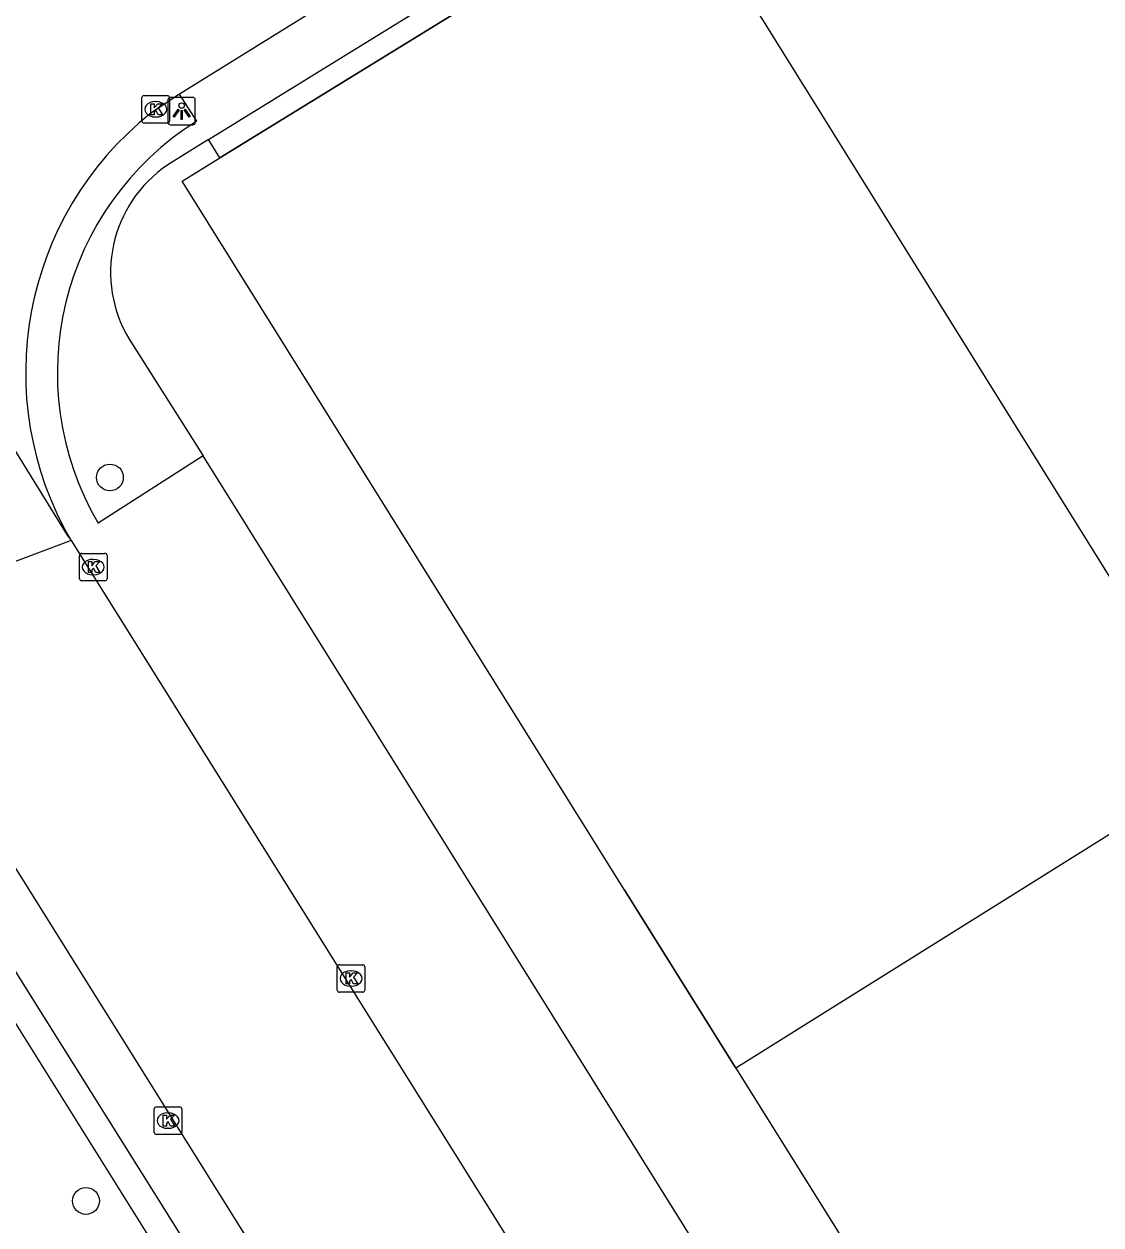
# Model space of a CAD drawing. Extents: x 158461 to 159795, y 387220 to 388672.
# Drawn here: x 158723.34 to 158762.56, y 387713.82 to 387757.54 of the extents above; entities that cross this region are included whole.
import ezdxf

# ---------------------------------------------------------------- set-up
doc = ezdxf.new("R2010")
doc.units = 0
for name, color, linetype in [('IMGEO_Boom', 7, 'Continuous'), ('IMGEO_Erf', 7, 'Continuous'), ('IMGEO_Hek', 7, 'Continuous'), ('IMGEO_Kolk', 7, 'Continuous'), ('IMGEO_Lichtpunt', 7, 'Continuous'), ('IMGEO_Muur', 7, 'Continuous'), ('IMGEO_Pand', 7, 'Continuous'), ('IMGEO_Parkeervlak_gesloten', 7, 'Continuous'), ('IMGEO_Rijbaan_lokaal_gesloten', 7, 'Continuous'), ('IMGEO_Voetpad_open', 7, 'Continuous')]:
    doc.layers.add(name, color=color, linetype=linetype)

msp = doc.modelspace()

# ---------------------------------------------------------------- linework, layer by layer
at = {"layer": 'IMGEO_Boom'}
for centre in [(158726.471, 387741.028), (158725.599, 387714.693)]:
    msp.add_circle(centre, 0.489, dxfattribs=at)
at = {"layer": 'IMGEO_Erf'}
msp.add_lwpolyline([(158730.476, 387752.663), (158730.068, 387753.326)], dxfattribs=at)
at = {"layer": 'IMGEO_Hek'}
msp.add_lwpolyline([(158745.196, 387726.03), (158749.261, 387719.529)], dxfattribs=at)
at = {"layer": 'IMGEO_Kolk'}
for p, q in [((158727.64, 387754.005), (158727.64, 387754.857)), ((158727.715, 387754.931), (158728.567, 387754.931)), ((158728.641, 387754.857), (158728.641, 387754.005)), ((158728.128, 387754.711), (158728.153, 387754.711)), ((158728.567, 387753.931), (158727.715, 387753.931)), ((158728.151, 387754.151), (158728.126, 387754.151)), ((158725.366, 387737.341), (158725.366, 387738.193)), ((158725.441, 387738.267), (158726.293, 387738.267)), ((158726.367, 387738.193), (158726.367, 387737.341)), ((158725.854, 387738.047), (158725.879, 387738.047)), ((158725.877, 387737.487), (158725.852, 387737.487)), ((158726.293, 387737.267), (158725.441, 387737.267)), ((158734.752, 387722.366), (158734.752, 387723.218)), ((158734.827, 387723.292), (158735.679, 387723.292)), ((158735.24, 387723.072), (158735.265, 387723.072)), ((158735.753, 387723.218), (158735.753, 387722.366)), ((158735.263, 387722.512), (158735.238, 387722.512)), ((158735.679, 387722.292), (158734.827, 387722.292)), ((158728.163, 387718.116), (158729.015, 387718.116)), ((158728.088, 387717.19), (158728.088, 387718.042)), ((158728.576, 387717.896), (158728.601, 387717.896)), ((158729.089, 387718.042), (158729.089, 387717.19)), ((158728.599, 387717.336), (158728.574, 387717.336)), ((158729.015, 387717.116), (158728.163, 387717.116))]:
    msp.add_line(p, q, dxfattribs=at)
for points in [[(158727.64, 387754.005), (158727.64, 387754.857)], [(158727.715, 387754.931), (158728.567, 387754.931)], [(158728.641, 387754.857), (158728.641, 387754.005)], [(158727.961, 387754.631), (158728.084, 387754.631), (158728.084, 387754.48), (158728.214, 387754.631), (158728.378, 387754.631), (158728.232, 387754.48), (158728.385, 387754.231), (158728.233, 387754.231), (158728.148, 387754.395), (158728.084, 387754.328), (158728.084, 387754.231), (158727.961, 387754.231), (158727.961, 387754.631)], [(158728.567, 387753.931), (158727.715, 387753.931)], [(158725.366, 387737.341), (158725.366, 387738.193)], [(158725.441, 387738.267), (158726.293, 387738.267)], [(158726.367, 387738.193), (158726.367, 387737.341)], [(158725.687, 387737.967), (158725.81, 387737.967), (158725.81, 387737.816), (158725.94, 387737.967), (158726.104, 387737.967), (158725.958, 387737.816), (158726.111, 387737.567), (158725.959, 387737.567), (158725.874, 387737.731), (158725.81, 387737.664), (158725.81, 387737.567), (158725.687, 387737.567), (158725.687, 387737.967)], [(158726.293, 387737.267), (158725.441, 387737.267)], [(158734.752, 387722.366), (158734.752, 387723.218)], [(158734.827, 387723.292), (158735.679, 387723.292)], [(158735.073, 387722.992), (158735.196, 387722.992), (158735.196, 387722.841), (158735.326, 387722.992), (158735.49, 387722.992), (158735.344, 387722.841), (158735.497, 387722.592), (158735.345, 387722.592), (158735.26, 387722.756), (158735.196, 387722.689), (158735.196, 387722.592), (158735.073, 387722.592), (158735.073, 387722.992)], [(158735.753, 387723.218), (158735.753, 387722.366)], [(158735.679, 387722.292), (158734.827, 387722.292)], [(158728.163, 387718.116), (158729.015, 387718.116)], [(158728.088, 387717.19), (158728.088, 387718.042)], [(158728.409, 387717.816), (158728.532, 387717.816), (158728.532, 387717.665), (158728.662, 387717.816), (158728.826, 387717.816), (158728.68, 387717.665), (158728.833, 387717.416), (158728.681, 387717.416), (158728.596, 387717.58), (158728.532, 387717.513), (158728.532, 387717.416), (158728.409, 387717.416), (158728.409, 387717.816)], [(158729.089, 387718.042), (158729.089, 387717.19)], [(158729.015, 387717.116), (158728.163, 387717.116)]]:
    msp.add_lwpolyline(points, dxfattribs=at)
for centre, start, end in [((158727.717, 387754.855), 91.552, 178.448), ((158727.717, 387754.855), 91.552, 178.448), ((158728.565, 387754.855), 1.552, 88.448), ((158728.565, 387754.855), 1.552, 88.448), ((158727.717, 387754.007), 181.552, 268.448), ((158727.717, 387754.007), 181.552, 268.448), ((158728.565, 387754.007), 271.552, 358.448), ((158728.565, 387754.007), 271.552, 358.448), ((158725.443, 387738.191), 91.552, 178.448), ((158725.443, 387738.191), 91.552, 178.448), ((158726.291, 387738.191), 1.552, 88.448), ((158726.291, 387738.191), 1.552, 88.448), ((158725.443, 387737.343), 181.552, 268.448), ((158725.443, 387737.343), 181.552, 268.448), ((158726.291, 387737.343), 271.552, 358.448), ((158726.291, 387737.343), 271.552, 358.448), ((158734.829, 387723.216), 91.552, 178.448), ((158734.829, 387723.216), 91.552, 178.448), ((158735.677, 387723.216), 1.552, 88.448), ((158735.677, 387723.216), 1.552, 88.448), ((158734.829, 387722.368), 181.552, 268.448), ((158734.829, 387722.368), 181.552, 268.448), ((158735.677, 387722.368), 271.552, 358.448), ((158735.677, 387722.368), 271.552, 358.448), ((158728.165, 387718.04), 91.552, 178.448), ((158728.165, 387718.04), 91.552, 178.448), ((158729.013, 387718.04), 1.552, 88.448), ((158729.013, 387718.04), 1.552, 88.448), ((158728.165, 387717.192), 181.552, 268.448), ((158728.165, 387717.192), 181.552, 268.448), ((158729.013, 387717.192), 271.552, 358.448), ((158729.013, 387717.192), 271.552, 358.448)]:
    msp.add_arc(centre, 0.0765, start, end, dxfattribs=at)
for centre, major_axis, ratio, start_param, end_param in [((158728.127, 387754.431), (-0.387, 0.002), 0.722429, 4.712389, 7.853982), ((158728.152, 387754.431), (-0.39, 0.002), 0.717154, 1.570796, 4.712389), ((158725.853, 387737.767), (-0.387, 0.002), 0.722429, 4.712389, 7.853982), ((158725.878, 387737.767), (-0.39, 0.002), 0.717154, 1.570796, 4.712389), ((158735.239, 387722.792), (-0.387, 0.002), 0.722429, 4.712389, 7.853982), ((158735.264, 387722.792), (-0.39, 0.002), 0.717154, 1.570796, 4.712389), ((158728.575, 387717.616), (-0.387, 0.002), 0.722429, 4.712389, 7.853982), ((158728.6, 387717.616), (-0.39, 0.002), 0.717154, 1.570796, 4.712389)]:
    msp.add_ellipse(centre, major_axis=major_axis, ratio=ratio, start_param=start_param, end_param=end_param, dxfattribs=at)
at = {"layer": 'IMGEO_Lichtpunt'}
for p, q in [((158729.487, 387754.865), (158728.679, 387754.865)), ((158729.487, 387754.865), (158728.679, 387754.865)), ((158728.585, 387754.77), (158728.585, 387753.963)), ((158728.585, 387754.77), (158728.585, 387753.963)), ((158729.581, 387753.963), (158729.581, 387754.77)), ((158729.581, 387753.963), (158729.581, 387754.77)), ((158728.679, 387753.869), (158729.487, 387753.869)), ((158728.679, 387753.869), (158729.487, 387753.869))]:
    msp.add_line(p, q, dxfattribs=at)
for points in [[(158728.959, 387754.434), (158728.998, 387754.406), (158728.81, 387754.144), (158728.772, 387754.171), (158728.959, 387754.434)], [(158729.061, 387754.386), (158729.108, 387754.386), (158729.108, 387754.064), (158729.061, 387754.064), (158729.061, 387754.386)], [(158729.171, 387754.406), (158729.209, 387754.433), (158729.396, 387754.171), (158729.357, 387754.143), (158729.171, 387754.406)]]:
    msp.add_lwpolyline(points, dxfattribs=at)
msp.add_circle((158729.084, 387754.568), 0.0994, dxfattribs=at)
for centre, start, end in [((158728.679, 387754.77), 90, 180), ((158728.679, 387754.77), 90, 180), ((158729.487, 387754.77), 0, 90), ((158729.487, 387754.77), 0, 90), ((158728.679, 387753.963), 180, 270), ((158728.679, 387753.963), 180, 270), ((158729.487, 387753.963), 270, 0), ((158729.487, 387753.963), 270, 360)]:
    msp.add_arc(centre, 0.0946, start, end, dxfattribs=at)
at = {"layer": 'IMGEO_Muur'}
for points in [[(158730.476, 387752.663), (158740.146, 387758.622)], [(158745.196, 387726.03), (158729.104, 387751.817), (158730.476, 387752.663)]]:
    msp.add_lwpolyline(points, dxfattribs=at)
at = {"layer": 'IMGEO_Pand'}
for points in [[(158749.261, 387719.529), (158792.508, 387650.366), (158803.356, 387657.183), (158808.044, 387649.737), (158807.16, 387649.189), (158808.342, 387647.281), (158809.189, 387647.807), (158810.231, 387646.159), (158832.215, 387659.892), (158825.367, 387670.895), (158829.899, 387673.716), (158786.63, 387742.874), (158785.295, 387742.04)], [(158767.085, 387730.664), (158749.261, 387719.529)]]:
    msp.add_lwpolyline(points, dxfattribs=at)
at = {"layer": 'IMGEO_Parkeervlak_gesloten'}
for points in [[(158740.146, 387758.622), (158730.476, 387752.663)], [(158749.261, 387719.529), (158745.196, 387726.03), (158729.104, 387751.817), (158730.476, 387752.663)]]:
    msp.add_lwpolyline(points, dxfattribs=at)
at = {"layer": 'IMGEO_Rijbaan_lokaal_gesloten'}
for points in [[(158707.993, 387766.325), (158724.913, 387738.934), (158725.058, 387738.734)], [(158767.085, 387730.664), (158755.041, 387750), (158750.152, 387757.849), (158747.096, 387762.876), (158740.146, 387758.622)], [(158738.466, 387760.857), (158729.005, 387754.982)], [(158729.005, 387754.982), (158727.959, 387754.289)], [(158725.058, 387738.734), (158717.377, 387735.852)], [(158725.058, 387738.734), (158789.305, 387636.07)], [(158782.556, 387631.666), (158717.377, 387735.852)]]:
    msp.add_lwpolyline(points, dxfattribs=at)
msp.add_arc((158735.494, 387744.836), 12.089, 128.5573, 210.3142, dxfattribs=at)
at = {"layer": 'IMGEO_Voetpad_open'}
for points in [[(158730.068, 387753.326), (158739.517, 387759.173)], [(158729.635, 387754), (158729.005, 387754.982)], [(158730.068, 387753.326), (158728.584, 387752.407)], [(158727.196, 387746.031), (158729.864, 387741.822)], [(158729.864, 387741.822), (158726.047, 387739.367)], [(158793.475, 387639.982), (158729.864, 387741.822)], [(158722.993, 387723.098), (158732.007, 387708.731)], [(158731.137, 387708.209), (158722.147, 387722.567)]]:
    msp.add_lwpolyline(points, dxfattribs=at)
for centre, radius, start, end in [((158735.368, 387744.838), 10.808, 122.0345, 210.4113), ((158731.192, 387748.5), 4.697, 123.7224, 211.7152)]:
    msp.add_arc(centre, radius, start, end, dxfattribs=at)

doc.saveas('drawing.dxf')
